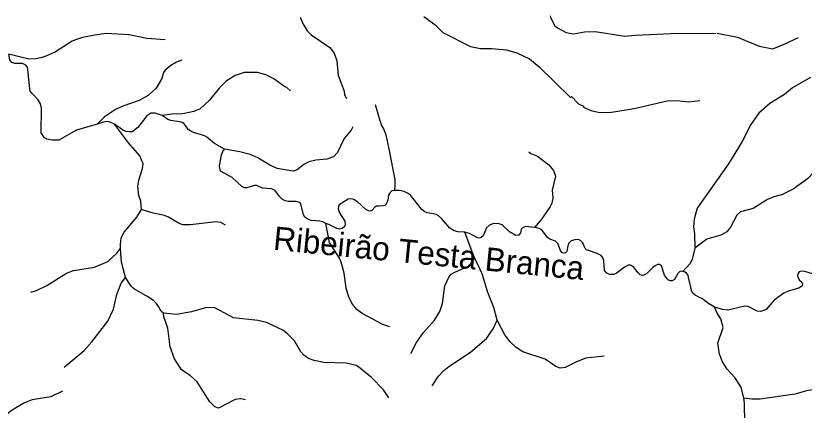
# Model space of a CAD drawing. Extents: x 280.4 to 335.6, y 8893.9 to 8949.5.
# Drawn here: x 307.39 to 314.12, y 8946.04 to 8949.4 of the extents above; entities that cross this region are included whole.
import ezdxf
from ezdxf.enums import TextEntityAlignment as Align

# ---------------------------------------------------------------- set-up
doc = ezdxf.new("R2010")
doc.units = 0
doc.header["$LTSCALE"] = 0.064
doc.linetypes.add('LONG_DASHED', pattern=[7.5, 6, -1.5])
doc.layers.add('61', color=7, linetype='Continuous')
doc.layers.add('7', color=7, linetype='Continuous', lineweight=25)
doc.layers.add('9', color=7, linetype='LONG_DASHED', lineweight=25)

msp = doc.modelspace()

# ---------------------------------------------------------------- linework, layer by layer
at = {"layer": '7'}
for points in [[(309.8163, 8949.3901), (309.8412, 8949.3292), (309.8765, 8949.2727), (309.9118, 8949.2393), (310.0701, 8949.1316), (310.1081, 8949.0827), (310.1306, 8949.0165), (310.1417, 8948.8954), (310.1913, 8948.7565), (310.1951, 8948.7271), (310.211, 8948.6967)], [(308.6641, 8949.1958), (308.507, 8949.2056), (308.3569, 8949.2388), (308.1623, 8949.2483), (308.0651, 8949.2367), (307.9607, 8949.2154), (307.9087, 8949.1991), (307.8717, 8949.1836), (307.7282, 8949.0947), (307.6542, 8949.0592), (307.6025, 8949.0418), (307.5569, 8949.0327), (307.502, 8949.0319), (307.3308, 8949.0721)], [(308.0846, 8948.4761), (307.9087, 8948.4251), (307.7574, 8948.3406), (307.6994, 8948.3401), (307.654, 8948.3473), (307.6362, 8948.361), (307.6075, 8948.4014), (307.6087, 8948.6126), (307.5997, 8948.6496), (307.5813, 8948.684), (307.526, 8948.7395), (307.5136, 8948.7586), (307.5098, 8948.7778), (307.4939, 8948.9432), (307.4891, 8948.9634), (307.4766, 8948.98), (307.4474, 8948.9924), (307.3816, 8948.9944), (307.3551, 8949.0032), (307.3404, 8949.0262), (307.3308, 8949.0721)], [(308.8076, 8949.0225), (308.7629, 8949.005), (308.7135, 8948.9761), (308.6643, 8948.9362), (308.6504, 8948.9161), (308.6368, 8948.8666), (308.588, 8948.7822), (308.5204, 8948.7207), (308.4431, 8948.6773), (308.3027, 8948.6308), (308.2417, 8948.6029), (308.1456, 8948.5374), (308.0846, 8948.4761)], [(309.7333, 8948.7614), (309.7037, 8948.7905), (309.687, 8948.7942), (309.593, 8948.8634), (309.5242, 8948.8967), (309.4522, 8948.9158), (309.3378, 8948.9157), (309.263, 8948.8912), (309.1859, 8948.8442), (309.1258, 8948.7835), (309.044, 8948.6811), (308.9629, 8948.607), (308.9107, 8948.5854), (308.8164, 8948.564), (308.7211, 8948.5623), (308.638, 8948.5495)], [(314.1721, 8948.8749), (314.0173, 8948.7862), (313.9489, 8948.7307), (313.8242, 8948.6539), (313.7314, 8948.5692), (313.6625, 8948.4749), (313.5885, 8948.3289), (313.4726, 8948.1389), (313.2048, 8947.7611), (313.1792, 8947.6676), (313.1744, 8947.6005), (313.1822, 8947.5411), (313.1839, 8947.4179)], [(310.4582, 8948.6449), (310.4979, 8948.5092), (310.5112, 8948.4661), (310.531, 8948.4297), (310.5476, 8948.3867), (310.574, 8948.2675), (310.6071, 8948.0888), (310.6237, 8948.006), (310.6237, 8947.9663), (310.6211, 8947.9118)], [(308.638, 8948.5495), (308.5795, 8948.5708), (308.5423, 8948.5694), (308.5094, 8948.5479), (308.4308, 8948.4489), (308.3845, 8948.4123), (308.3614, 8948.4123), (308.329, 8948.4148), (308.2996, 8948.4288), (308.2317, 8948.4769)], [(308.2317, 8948.4769), (308.1964, 8948.4949), (308.1676, 8948.4994), (308.1375, 8948.4942), (308.0846, 8948.4761)], [(309.17, 8948.2626), (309.0857, 8948.3124), (309.0204, 8948.3643), (308.9998, 8948.3776), (308.9751, 8948.3861), (308.9075, 8948.405), (308.8839, 8948.4156), (308.8624, 8948.4306), (308.8383, 8948.465), (308.8237, 8948.4819), (308.8107, 8948.4916), (308.7939, 8948.4951), (308.748, 8948.503), (308.7141, 8948.5081), (308.6862, 8948.5154), (308.638, 8948.5495)], [(308.4639, 8947.7502), (308.4565, 8947.8187), (308.4406, 8947.868), (308.4326, 8947.9474), (308.4392, 8947.9993), (308.4718, 8948.0974), (308.4773, 8948.1388), (308.4477, 8948.2068), (308.3506, 8948.3183), (308.2317, 8948.4769)], [(310.2652, 8948.454), (310.2535, 8948.4266), (310.1933, 8948.3551), (310.1361, 8948.2351), (310.1, 8948.1977), (310.044, 8948.1768), (309.9493, 8948.169), (309.8905, 8948.1559), (309.8479, 8948.1337), (309.7921, 8948.0884), (309.7562, 8948.0746), (309.621, 8948.0991), (309.5566, 8948.1282), (309.4568, 8948.1894), (309.3889, 8948.2185), (309.303, 8948.2401), (309.2525, 8948.2479), (309.17, 8948.2626)], [(310.0345, 8947.6293), (310.0101, 8947.6428), (309.9834, 8947.6506), (309.9523, 8947.6517), (309.9118, 8947.6541), (309.8813, 8947.6672), (309.8579, 8947.6828), (309.8464, 8947.7043), (309.822, 8947.7961), (309.8046, 8947.8105), (309.7791, 8947.8184), (309.7171, 8947.8172), (309.688, 8947.8227), (309.6636, 8947.8371), (309.6404, 8947.859), (309.6017, 8947.9137), (309.5728, 8947.926), (309.4965, 8947.9318), (309.4465, 8947.9529), (309.4274, 8947.9528), (309.3618, 8947.9323), (309.3415, 8947.9338), (309.318, 8947.9456), (309.2354, 8948.0218), (309.1377, 8948.0755), (309.1283, 8948.1178), (309.1462, 8948.2151), (309.1566, 8948.2445), (309.17, 8948.2626)], [(311.7679, 8948.2418), (311.7854, 8948.2261), (311.8415, 8948.2042), (311.9402, 8948.13), (311.9796, 8948.0825), (311.9957, 8948.0323), (311.9687, 8947.9147), (311.9732, 8947.8442), (311.9644, 8947.8027), (311.9508, 8947.7738), (311.8799, 8947.6698), (311.8168, 8947.5956)], [(314.2618, 8948.1439), (314.1989, 8948.0646), (314.1462, 8948.0117), (314.0239, 8947.9224), (313.9324, 8947.8779), (313.8591, 8947.8565), (313.8062, 8947.8329), (313.6819, 8947.7566), (313.5736, 8947.728), (313.5424, 8947.7002), (313.4882, 8947.597), (313.4584, 8947.559), (313.4074, 8947.5314), (313.2874, 8947.4953), (313.1839, 8947.4179)], [(310.6211, 8947.9118), (310.6, 8947.9082), (310.5843, 8947.893), (310.572, 8947.8703), (310.5658, 8947.8283), (310.5521, 8947.7944), (310.5386, 8947.7844), (310.5212, 8947.779), (310.4918, 8947.7785), (310.4696, 8947.7769), (310.4537, 8947.7678), (310.4288, 8947.7394), (310.4175, 8947.736), (310.3999, 8947.7372), (310.3776, 8947.7501), (310.3069, 8947.8138), (310.2755, 8947.8338), (310.2522, 8947.8394), (310.2269, 8947.8376), (310.1507, 8947.7901), (310.144, 8947.7747), (310.1422, 8947.755), (310.1538, 8947.7212), (310.1983, 8947.6507), (310.2022, 8947.6228), (310.1966, 8947.6006), (310.1756, 8947.5871), (310.1533, 8947.5817), (310.1299, 8947.5858), (310.0602, 8947.621), (310.0345, 8947.6293)], [(311.222, 8947.557), (311.1633, 8947.5576), (311.1322, 8947.5678), (311.0939, 8947.5905), (311.023, 8947.6733), (310.997, 8947.6952), (310.978, 8947.7051), (310.9578, 8947.7111), (310.9002, 8947.7192), (310.875, 8947.7306), (310.8529, 8947.7512), (310.7583, 8947.871), (310.7323, 8947.8874), (310.7051, 8947.901), (310.6643, 8947.9111), (310.6211, 8947.9118)], [(308.2846, 8947.4158), (308.2824, 8947.4506), (308.2891, 8947.5073), (308.3144, 8947.5558), (308.4224, 8947.6822), (308.4639, 8947.7502)], [(309.1785, 8947.6148), (309.1386, 8947.6373), (309.0985, 8947.6442), (308.8811, 8947.6188), (308.8157, 8947.619), (308.7774, 8947.6318), (308.6925, 8947.683), (308.658, 8947.6965), (308.5621, 8947.7175), (308.5068, 8947.7359), (308.4639, 8947.7502)], [(310.5821, 8946.7493), (310.5215, 8946.7682), (310.3449, 8946.8612), (310.2992, 8946.8956), (310.2625, 8946.9417), (310.2324, 8947.0018), (310.2093, 8947.0791), (310.1912, 8947.2074), (310.1677, 8947.3005), (310.1532, 8947.3325), (310.0673, 8947.4671), (310.0345, 8947.6293)], [(311.6045, 8947.5592), (311.5398, 8947.6186), (311.5143, 8947.6269), (311.4655, 8947.6283), (311.4328, 8947.6158), (311.4064, 8947.5937), (311.3776, 8947.5246), (311.3606, 8947.5088), (311.3426, 8947.505), (311.3234, 8947.5089), (311.2621, 8947.544), (311.222, 8947.557)], [(311.3062, 8947.3335), (311.3018, 8947.3425), (311.222, 8947.557)], [(311.8168, 8947.5956), (311.7403, 8947.6033), (311.7151, 8947.5933), (311.702, 8947.5802), (311.6984, 8947.5499), (311.6833, 8947.5312), (311.6574, 8947.5279), (311.6045, 8947.5592)], [(313.0836, 8947.2199), (313.0684, 8947.2218), (313.0549, 8947.2185), (313.0405, 8947.2041), (313.0114, 8947.1522), (312.9924, 8947.1409), (312.976, 8947.1409), (312.9608, 8947.1459), (312.9482, 8947.1586), (312.9272, 8947.188), (312.8992, 8947.2677), (312.8836, 8947.2788), (312.8655, 8947.2794), (312.8469, 8947.2699), (312.8274, 8947.2541), (312.7767, 8947.2035), (312.7553, 8947.1916), (312.7381, 8947.1864), (312.7188, 8947.1904), (312.7002, 8947.2079), (312.6609, 8947.2611), (312.6369, 8947.2737), (312.6147, 8947.2731), (312.5837, 8947.2584), (312.5147, 8947.2028), (312.4908, 8947.195), (312.46, 8947.1958), (312.4336, 8947.2051), (312.4129, 8947.2276), (312.4085, 8947.3119), (312.4009, 8947.3365), (312.3851, 8947.356), (312.3514, 8947.3737), (312.2782, 8947.3995), (312.2616, 8947.4057), (312.2484, 8947.4167), (312.2281, 8947.4644), (312.2134, 8947.482), (312.1924, 8947.4938), (312.1609, 8947.491), (312.1301, 8947.481), (312.1106, 8947.463), (312.102, 8947.4395), (312.0912, 8947.3903), (312.0798, 8947.3791), (312.065, 8947.3763), (312.049, 8947.3833), (312.038, 8947.3992), (312.0151, 8947.4598), (311.997, 8947.4778), (311.9483, 8947.4966), (311.9301, 8947.5064), (311.9184, 8947.5217), (311.8783, 8947.5745), (311.8574, 8947.5875), (311.8355, 8947.5937), (311.8168, 8947.5956)], [(307.5196, 8947.0431), (307.5655, 8947.0576), (307.6541, 8947.1016), (307.8221, 8947.2062), (307.8813, 8947.2274), (308.0623, 8947.2571), (308.1757, 8947.3045), (308.2528, 8947.3754), (308.2846, 8947.4158)], [(308.3258, 8947.1696), (308.2919, 8947.3005), (308.2846, 8947.4158)], [(313.1839, 8947.4179), (313.1631, 8947.323), (313.1427, 8947.2852), (313.0836, 8947.2199)], [(310.7608, 8946.5212), (310.809, 8946.615), (310.8704, 8946.6998), (310.9626, 8946.8064), (311.0078, 8946.8792), (311.031, 8946.9473), (311.0504, 8947.0983), (311.0849, 8947.1712), (311.1066, 8947.1964), (311.1299, 8947.2121), (311.25, 8947.2646), (311.2774, 8947.2907), (311.3062, 8947.3335)], [(311.4994, 8946.8063), (311.4693, 8946.9134), (311.4185, 8947.0415), (311.3704, 8947.2013), (311.3062, 8947.3335)], [(314.2442, 8947.2019), (314.1898, 8947.2013), (314.1227, 8947.2204), (314.0908, 8947.222), (314.0766, 8947.2169), (314.0645, 8947.2006), (314.0607, 8947.1797), (314.0761, 8947.1488), (314.0972, 8947.1285), (314.1037, 8947.1114), (314.0996, 8947.0974), (314.0723, 8947.0782), (313.9821, 8947.0526), (313.9456, 8947.0354), (313.8631, 8946.9753), (313.7925, 8946.8974), (313.7723, 8946.8865), (313.7458, 8946.8805), (313.7166, 8946.8818), (313.6404, 8946.9211), (313.6116, 8946.9246), (313.467, 8946.8912), (313.4229, 8946.8959), (313.353, 8946.917)], [(307.8024, 8946.4054), (307.9723, 8946.5477), (308.0387, 8946.6219), (308.1747, 8946.7978), (308.2232, 8946.8983), (308.2517, 8947.0247), (308.2887, 8947.1214), (308.3258, 8947.1696)], [(308.6517, 8946.864), (308.6372, 8946.8767), (308.623, 8946.8958), (308.608, 8946.9208), (308.5897, 8946.9466), (308.5672, 8946.9699), (308.5387, 8946.9913), (308.5164, 8947.0044), (308.4044, 8947.0699), (308.3882, 8947.0807), (308.3741, 8947.0953), (308.3258, 8947.1696)], [(313.353, 8946.917), (313.3024, 8946.946), (313.2455, 8946.989), (313.2303, 8946.9953), (313.1876, 8947.0171), (313.167, 8947.0346), (313.1569, 8947.0561), (313.1532, 8947.0758), (313.1303, 8947.1679), (313.1266, 8947.1889), (313.1152, 8947.2054), (313.1025, 8947.2155), (313.0836, 8947.2199)], [(310.5749, 8946.1422), (310.5284, 8946.2122), (310.4268, 8946.3153), (310.3175, 8946.4053), (310.2942, 8946.4181), (310.2098, 8946.4397), (310.0179, 8946.4431), (309.9359, 8946.461), (309.8892, 8946.4796), (309.848, 8946.5076), (309.8229, 8946.5347), (309.7675, 8946.6294), (309.7087, 8946.6896), (309.6694, 8946.7197), (309.5282, 8946.7857), (309.4547, 8946.8018), (309.2493, 8946.8254), (309.089, 8946.9103), (309.0172, 8946.9133), (308.8892, 8946.8766), (308.7628, 8946.8545), (308.6517, 8946.864)], [(313.6025, 8946.141), (313.6012, 8946.1514), (313.5793, 8946.2339), (313.5262, 8946.3153), (313.4621, 8946.3884), (313.4223, 8946.4498), (313.3949, 8946.5145), (313.3824, 8946.6088), (313.4267, 8946.7435), (313.4074, 8946.8156), (313.3755, 8946.8663), (313.353, 8946.917)], [(309.3515, 8946.1247), (309.3096, 8946.1346), (309.2627, 8946.1276), (309.1197, 8946.055), (309.0898, 8946.0676), (309.045, 8946.1075), (308.9373, 8946.2808), (308.8788, 8946.3343), (308.8047, 8946.3818), (308.7432, 8946.4747), (308.7077, 8946.5777), (308.6884, 8946.7368), (308.652, 8946.8328), (308.6517, 8946.864)], [(310.9439, 8946.2443), (310.9975, 8946.3267), (311.0431, 8946.3766), (311.0852, 8946.4109), (311.2711, 8946.5329), (311.406, 8946.65), (311.4643, 8946.7322), (311.4994, 8946.8063)], [(312.4114, 8946.4982), (312.2549, 8946.4801), (312.1755, 8946.45), (312.0795, 8946.4021), (312.0365, 8946.3963), (311.9999, 8946.4101), (311.9087, 8946.4739), (311.7174, 8946.5345), (311.6605, 8946.5721), (311.6099, 8946.6212), (311.5624, 8946.6801), (311.4994, 8946.8063)], [(314.3219, 8946.2001), (314.2251, 8946.213), (314.149, 8946.2067), (314.0393, 8946.1743), (313.7429, 8946.1315), (313.6717, 8946.1315), (313.6025, 8946.141)], [(307.7882, 8946.2005), (307.6899, 8946.1505), (307.5291, 8946.1265), (307.4646, 8946.0999), (307.3596, 8946.0392), (307.3291, 8946.0147), (307.2218, 8945.8996), (307.1826, 8945.8713), (307.1354, 8945.8487), (307.0665, 8945.8549), (307.0421, 8945.858), (307.0225, 8945.8621), (306.9012, 8945.9086), (306.8653, 8945.9187), (306.8342, 8945.9243), (306.7957, 8945.9282), (306.7534, 8945.9291), (306.7166, 8945.9273), (306.6587, 8945.9249)], [(314.448, 8945.3983), (314.3467, 8945.4085), (314.2833, 8945.4022), (314.1401, 8945.364), (314.0998, 8945.3684), (314.0476, 8945.3888), (314.0315, 8945.4072), (313.958, 8945.5861), (313.903, 8945.6679), (313.8884, 8945.6805), (313.803, 8945.7029), (313.7647, 8945.7193), (313.6718, 8945.8069), (313.6441, 8945.8408), (313.6111, 8945.9293), (313.6077, 8946.0979), (313.6025, 8946.141)]]:
    msp.add_lwpolyline(points, dxfattribs=at)
at = {"layer": '9'}
for points in [[(310.8711, 8949.3954), (310.8916, 8949.3804), (310.968, 8949.3246), (311.0346, 8949.258), (311.2696, 8949.1381), (311.3561, 8949.1205), (311.4536, 8949.1228), (311.5776, 8949.111), (311.6647, 8949.0853), (311.7743, 8949.0329), (311.8571, 8948.9664), (312.125, 8948.7049), (312.1323, 8948.7115), (312.1933, 8948.649), (312.2334, 8948.6302), (312.234, 8948.6207), (312.2979, 8948.5922), (312.3611, 8948.5783), (312.457, 8948.5752), (312.6679, 8948.6092), (312.9495, 8948.6744), (313.0352, 8948.6775), (313.1297, 8948.668), (313.2288, 8948.6792)], [(311.9491, 8949.4007), (311.954, 8949.3903), (311.9885, 8949.317), (312.0119, 8949.2978), (312.0876, 8949.2583), (312.1492, 8949.248), (312.2437, 8949.2646), (312.3347, 8949.2676), (312.5867, 8949.2262), (312.6763, 8949.2356), (312.9824, 8949.2484), (313.3751, 8949.2516), (313.5495, 8949.2182), (313.735, 8949.1415), (313.8511, 8949.1191), (313.9485, 8949.1573), (314.07, 8949.2165)]]:
    msp.add_lwpolyline(points, dxfattribs=at)

# ---------------------------------------------------------------- texts
at = {"layer": '61'}
msp.add_text('Ribeirão Testa Branca', height=0.2, rotation=354.403, dxfattribs=at).set_placement((310.9053, 8947.2766), align=Align.CENTER)

doc.saveas('drawing.dxf')
